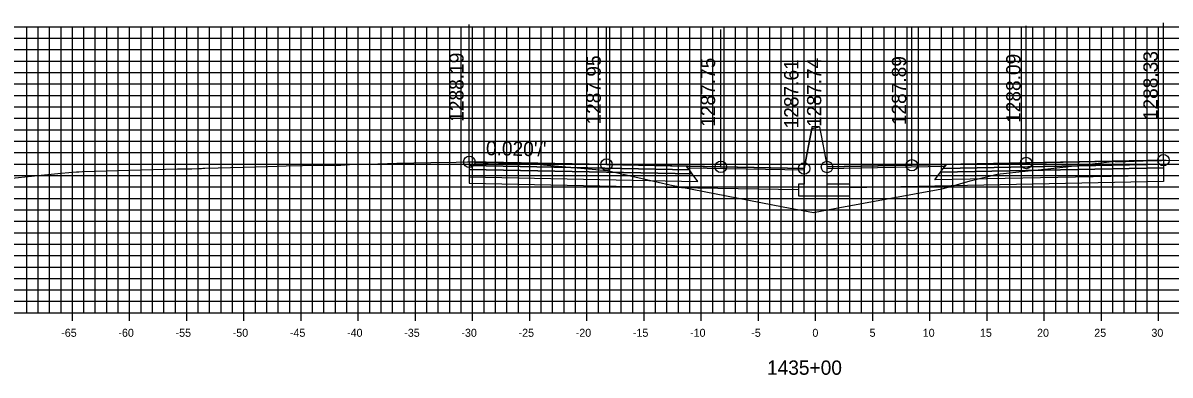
# Model space of a CAD drawing. Extents: x 674939 to 678919, y 750652 to 765176.
# Drawn here: x 678679.2 to 678779.5, y 758627.1 to 758657.9 of the extents above; entities that cross this region are included whole.
import ezdxf

# ---------------------------------------------------------------- set-up
doc = ezdxf.new("R2010")
doc.units = 0
for name, color, linetype in [('R_Alt Surface', 7, 'Continuous'), ('R_Axis', 7, 'Continuous'), ('R_Axis Annot', 7, 'Continuous'), ('R_Exist Surface', 7, 'Continuous'), ('R_Fin Surface', 7, 'Continuous'), ('R_Grid', 7, 'Continuous'), ('R_No Plot', 7, 'Continuous'), ('R_Proposed Road', 7, 'Continuous'), ('R_Xsect Elev', 7, 'Continuous'), ('R_Xsect Slope', 7, 'Continuous')]:
    doc.layers.add(name, color=color, linetype=linetype)

msp = doc.modelspace()

# ---------------------------------------------------------------- linework, layer by layer
for points in [[(678748.2, 758648.66), (678747.53, 758645.16)], [(678748.86, 758648.79), (678748.86, 758648.79), (678748.2, 758648.79), (678748.2, 758648.66)], [(678748.86, 758648.79), (678749.53, 758645.29)]]:
    msp.add_lwpolyline(points)
at = {"layer": 'R_Alt Surface'}
for points in [[(678778.95, 758645.55), (678778.95, 758645.22), (678759.45, 758644.83), (678759.7, 758645.16)], [(678718.24, 758645.41), (678718.24, 758645.08), (678737.74, 758644.69), (678737.49, 758645.03)], [(678718.24, 758645.08), (678718.24, 758644.42), (678738.24, 758644.02), (678737.74, 758644.69)], [(678778.95, 758645.22), (678778.95, 758644.56), (678758.95, 758644.16), (678759.45, 758644.83)]]:
    msp.add_lwpolyline(points, close=True, dxfattribs=at)
for points in [[(678778.95, 758644.56), (678778.95, 758644.02), (678758.95, 758643.62), (678751.53, 758643.47)], [(678718.24, 758644.42), (678718.24, 758643.88), (678738.24, 758643.48), (678747.03, 758643.31)]]:
    msp.add_lwpolyline(points, dxfattribs=at)
at = {"layer": 'R_Axis'}
for p, q in [((678598.53, 758632.55), (678898.53, 758632.55)), ((678683.53, 758631.85), (678683.53, 758633.25)), ((678688.53, 758631.85), (678688.53, 758633.25)), ((678693.53, 758631.85), (678693.53, 758633.25)), ((678698.53, 758631.85), (678698.53, 758633.25)), ((678703.53, 758631.85), (678703.53, 758633.25)), ((678708.53, 758631.85), (678708.53, 758633.25)), ((678713.53, 758631.85), (678713.53, 758633.25)), ((678718.53, 758631.85), (678718.53, 758633.25)), ((678723.53, 758631.85), (678723.53, 758633.25)), ((678728.53, 758631.85), (678728.53, 758633.25)), ((678733.53, 758631.85), (678733.53, 758633.25)), ((678738.53, 758631.85), (678738.53, 758633.25)), ((678743.53, 758631.85), (678743.53, 758633.25)), ((678748.53, 758631.85), (678748.53, 758633.25)), ((678753.53, 758631.85), (678753.53, 758633.25)), ((678758.53, 758631.85), (678758.53, 758633.25)), ((678763.53, 758631.85), (678763.53, 758633.25)), ((678768.53, 758631.85), (678768.53, 758633.25)), ((678773.53, 758631.85), (678773.53, 758633.25)), ((678778.53, 758631.85), (678778.53, 758633.25))]:
    msp.add_line(p, q, dxfattribs=at)
at = {"layer": 'R_Exist Surface'}
msp.add_lwpolyline([(678677.37, 758644.22), (678680.78, 758644.58), (678682.54, 758644.74), (678683.89, 758644.88), (678683.97, 758644.87), (678684.1, 758644.87), (678684.4, 758644.89), (678687.51, 758644.99), (678689.55, 758645.05), (678691.66, 758645.1), (678692.73, 758645.12), (678693.97, 758645.14), (678694.5, 758645.15), (678694.82, 758645.17), (678694.94, 758645.18), (678695.11, 758645.19), (678696.28, 758645.23), (678700.63, 758645.34), (678702.22, 758645.38), (678703.66, 758645.41), (678706.15, 758645.45), (678706.38, 758645.45), (678706.62, 758645.44), (678707, 758645.46), (678707.75, 758645.51), (678709.41, 758645.55), (678711.9, 758645.61), (678714.88, 758645.68), (678717.08, 758645.72), (678718.07, 758645.74), (678718.23, 758645.74), (678718.24, 758645.74), (678718.31, 758645.75), (678718.55, 758645.73), (678718.7, 758645.71), (678718.82, 758645.68), (678719.45, 758645.66), (678719.9, 758645.66), (678720.02, 758645.68), (678720.18, 758645.68), (678721.42, 758645.62), (678722.18, 758645.59), (678722.42, 758645.57), (678722.58, 758645.61), (678722.83, 758645.66), (678722.84, 758645.67), (678724.74, 758645.48), (678727.01, 758645.28), (678730.29, 758644.99), (678734.75, 758643.95), (678735.78, 758643.72), (678745.7, 758641.81), (678748.34, 758641.32), (678750.34, 758641.68), (678759.56, 758643.37), (678760.23, 758643.56), (678762.04, 758644.08), (678764.42, 758644.66), (678767.12, 758644.96), (678768.57, 758645.11), (678772.76, 758645.58), (678774.71, 758645.79), (678774.74, 758645.78), (678774.79, 758645.78), (678775.27, 758645.76), (678775.66, 758645.78), (678777.11, 758645.83), (678777.19, 758645.83), (678778.48, 758645.85), (678778.71, 758645.86), (678778.79, 758645.86), (678778.95, 758645.88), (678779.11, 758645.89), (678779.19, 758645.89), (678784.98, 758645.82)], dxfattribs=at)
at = {"layer": 'R_Fin Surface'}
for points in [[(678718.24, 758645.74), (678730.24, 758645.5), (678737.24, 758645.36), (678740.24, 758645.3), (678747.53, 758645.16), (678748.2, 758648.66), (678748.86, 758648.79), (678749.53, 758645.29), (678756.95, 758645.44), (678759.95, 758645.5), (678766.95, 758645.64), (678778.95, 758645.88)], [(678747.53, 758645.16), (678740.24, 758645.3), (678730.24, 758645.5), (678718.24, 758645.74)], [(678778.95, 758645.88), (678766.95, 758645.64), (678756.95, 758645.44), (678749.53, 758645.29)]]:
    msp.add_lwpolyline(points, dxfattribs=at)
for points in [[(678718.24, 758645.74), (678718.24, 758645.41), (678737.49, 758645.03), (678737.24, 758645.36)], [(678778.95, 758645.88), (678778.95, 758645.55), (678759.7, 758645.16), (678759.95, 758645.5)], [(678737.24, 758645.36), (678747.53, 758645.16), (678747.54, 758645), (678737.36, 758645.2)], [(678759.83, 758645.34), (678749.53, 758645.13), (678749.53, 758645.29), (678759.95, 758645.5)]]:
    msp.add_lwpolyline(points, close=True, dxfattribs=at)
at = {"layer": 'R_Grid'}
for p, q in [((678598.53, 758657.55), (678898.53, 758657.55)), ((678598.53, 758656.55), (678898.53, 758656.55)), ((678679.53, 758632.55), (678679.53, 758657.55)), ((678680.53, 758632.55), (678680.53, 758657.55)), ((678681.53, 758632.55), (678681.53, 758657.55)), ((678682.53, 758632.55), (678682.53, 758657.55)), ((678683.53, 758632.55), (678683.53, 758657.55)), ((678684.53, 758632.55), (678684.53, 758657.55)), ((678685.53, 758632.55), (678685.53, 758657.55)), ((678686.53, 758632.55), (678686.53, 758657.55)), ((678687.53, 758632.55), (678687.53, 758657.55)), ((678688.53, 758632.55), (678688.53, 758657.55)), ((678689.53, 758632.55), (678689.53, 758657.55)), ((678690.53, 758632.55), (678690.53, 758657.55)), ((678691.53, 758632.55), (678691.53, 758657.55)), ((678692.53, 758632.55), (678692.53, 758657.55)), ((678693.53, 758632.55), (678693.53, 758657.55)), ((678694.53, 758632.55), (678694.53, 758657.55)), ((678695.53, 758632.55), (678695.53, 758657.55)), ((678696.53, 758632.55), (678696.53, 758657.55)), ((678697.53, 758632.55), (678697.53, 758657.55)), ((678698.53, 758632.55), (678698.53, 758657.55)), ((678699.53, 758632.55), (678699.53, 758657.55)), ((678700.53, 758632.55), (678700.53, 758657.55)), ((678701.53, 758632.55), (678701.53, 758657.55)), ((678702.53, 758632.55), (678702.53, 758657.55)), ((678703.53, 758632.55), (678703.53, 758657.55)), ((678704.53, 758632.55), (678704.53, 758657.55)), ((678705.53, 758632.55), (678705.53, 758657.55)), ((678706.53, 758632.55), (678706.53, 758657.55)), ((678707.53, 758632.55), (678707.53, 758657.55)), ((678708.53, 758632.55), (678708.53, 758657.55)), ((678709.53, 758632.55), (678709.53, 758657.55)), ((678710.53, 758632.55), (678710.53, 758657.55)), ((678711.53, 758632.55), (678711.53, 758657.55)), ((678712.53, 758632.55), (678712.53, 758657.55)), ((678713.53, 758632.55), (678713.53, 758657.55)), ((678714.53, 758632.55), (678714.53, 758657.55)), ((678715.53, 758632.55), (678715.53, 758657.55)), ((678716.53, 758632.55), (678716.53, 758657.55)), ((678717.53, 758632.55), (678717.53, 758657.55)), ((678718.53, 758632.55), (678718.53, 758657.55)), ((678719.53, 758632.55), (678719.53, 758657.55)), ((678720.53, 758632.55), (678720.53, 758657.55)), ((678721.53, 758632.55), (678721.53, 758657.55)), ((678722.53, 758632.55), (678722.53, 758657.55)), ((678723.53, 758632.55), (678723.53, 758657.55)), ((678724.53, 758632.55), (678724.53, 758657.55)), ((678725.53, 758632.55), (678725.53, 758657.55)), ((678726.53, 758632.55), (678726.53, 758657.55)), ((678727.53, 758632.55), (678727.53, 758657.55)), ((678728.53, 758632.55), (678728.53, 758657.55)), ((678729.53, 758632.55), (678729.53, 758657.55)), ((678730.53, 758632.55), (678730.53, 758657.55)), ((678731.53, 758632.55), (678731.53, 758657.55)), ((678732.53, 758632.55), (678732.53, 758657.55)), ((678733.53, 758632.55), (678733.53, 758657.55)), ((678734.53, 758632.55), (678734.53, 758657.55)), ((678735.53, 758632.55), (678735.53, 758657.55)), ((678736.53, 758632.55), (678736.53, 758657.55)), ((678737.53, 758632.55), (678737.53, 758657.55)), ((678738.53, 758632.55), (678738.53, 758657.55)), ((678739.53, 758632.55), (678739.53, 758657.55)), ((678740.53, 758632.55), (678740.53, 758657.55)), ((678741.53, 758632.55), (678741.53, 758657.55)), ((678742.53, 758632.55), (678742.53, 758657.55)), ((678743.53, 758632.55), (678743.53, 758657.55)), ((678744.53, 758632.55), (678744.53, 758657.55)), ((678745.53, 758632.55), (678745.53, 758657.55)), ((678746.53, 758632.55), (678746.53, 758657.55)), ((678747.53, 758632.55), (678747.53, 758657.55)), ((678748.53, 758632.55), (678748.53, 758657.55)), ((678749.53, 758632.55), (678749.53, 758657.55)), ((678750.53, 758632.55), (678750.53, 758657.55)), ((678751.53, 758632.55), (678751.53, 758657.55)), ((678752.53, 758632.55), (678752.53, 758657.55)), ((678753.53, 758632.55), (678753.53, 758657.55)), ((678754.53, 758632.55), (678754.53, 758657.55)), ((678755.53, 758632.55), (678755.53, 758657.55)), ((678756.53, 758632.55), (678756.53, 758657.55)), ((678757.53, 758632.55), (678757.53, 758657.55)), ((678758.53, 758632.55), (678758.53, 758657.55)), ((678759.53, 758632.55), (678759.53, 758657.55)), ((678760.53, 758632.55), (678760.53, 758657.55)), ((678761.53, 758632.55), (678761.53, 758657.55)), ((678762.53, 758632.55), (678762.53, 758657.55)), ((678763.53, 758632.55), (678763.53, 758657.55)), ((678764.53, 758632.55), (678764.53, 758657.55)), ((678765.53, 758632.55), (678765.53, 758657.55)), ((678766.53, 758632.55), (678766.53, 758657.55)), ((678767.53, 758632.55), (678767.53, 758657.55)), ((678768.53, 758632.55), (678768.53, 758657.55)), ((678769.53, 758632.55), (678769.53, 758657.55)), ((678770.53, 758632.55), (678770.53, 758657.55)), ((678771.53, 758632.55), (678771.53, 758657.55)), ((678772.53, 758632.55), (678772.53, 758657.55)), ((678773.53, 758632.55), (678773.53, 758657.55)), ((678774.53, 758632.55), (678774.53, 758657.55)), ((678775.53, 758632.55), (678775.53, 758657.55)), ((678776.53, 758632.55), (678776.53, 758657.55)), ((678777.53, 758632.55), (678777.53, 758657.55)), ((678778.53, 758632.55), (678778.53, 758657.55)), ((678598.53, 758655.55), (678898.53, 758655.55)), ((678598.53, 758654.55), (678898.53, 758654.55)), ((678598.53, 758653.55), (678898.53, 758653.55)), ((678598.53, 758652.55), (678898.53, 758652.55)), ((678598.53, 758651.55), (678898.53, 758651.55)), ((678598.53, 758650.55), (678898.53, 758650.55)), ((678598.53, 758649.55), (678898.53, 758649.55)), ((678598.53, 758648.55), (678898.53, 758648.55)), ((678598.53, 758647.55), (678898.53, 758647.55)), ((678598.53, 758646.55), (678898.53, 758646.55)), ((678598.53, 758645.55), (678898.53, 758645.55)), ((678598.53, 758644.55), (678898.53, 758644.55)), ((678598.53, 758643.55), (678898.53, 758643.55)), ((678598.53, 758642.55), (678898.53, 758642.55)), ((678598.53, 758641.55), (678898.53, 758641.55)), ((678598.53, 758640.55), (678898.53, 758640.55)), ((678598.53, 758639.55), (678898.53, 758639.55)), ((678598.53, 758638.55), (678898.53, 758638.55)), ((678598.53, 758637.55), (678898.53, 758637.55)), ((678598.53, 758636.55), (678898.53, 758636.55)), ((678598.53, 758635.55), (678898.53, 758635.55)), ((678598.53, 758634.55), (678898.53, 758634.55)), ((678598.53, 758633.55), (678898.53, 758633.55)), ((678598.53, 758632.55), (678898.53, 758632.55))]:
    msp.add_line(p, q, dxfattribs=at)
at = {"layer": 'R_No Plot'}
for centre in [(678718.24, 758645.74), (678730.24, 758645.5), (678740.24, 758645.3), (678747.53, 758645.16), (678749.53, 758645.29), (678756.95, 758645.44), (678766.95, 758645.64), (678778.95, 758645.88)]:
    msp.add_circle(centre, 0.5, dxfattribs=at)
at = {"layer": 'R_Proposed Road'}
msp.add_lwpolyline([(678747.53, 758645.16), (678747.53, 758643.78), (678747.03, 758643.78), (678747.03, 758642.78), (678751.53, 758642.78), (678751.53, 758643.78), (678749.53, 758643.78), (678749.53, 758645.29)], dxfattribs=at)
at = {"layer": 'R_Xsect Elev'}
for p, q in [((678718.24, 758645.74), (678718.24, 758657.74)), ((678766.95, 758645.64), (678766.95, 758657.64)), ((678778.95, 758645.88), (678778.95, 758657.88)), ((678730.24, 758645.5), (678730.24, 758657.5)), ((678740.24, 758645.3), (678740.24, 758657.3)), ((678747.53, 758645.16), (678747.53, 758657.16)), ((678749.53, 758645.29), (678749.53, 758657.29)), ((678756.95, 758645.44), (678756.95, 758657.44))]:
    msp.add_line(p, q, dxfattribs=at)

# ---------------------------------------------------------------- texts
at = {"layer": 'R_Axis Annot'}
for s, height, p in [('-65', 0.7, (678682.55, 758630.45)), ('-60', 0.7, (678687.55, 758630.45)), ('-55', 0.7, (678692.55, 758630.45)), ('-50', 0.7, (678697.55, 758630.45)), ('-45', 0.7, (678702.55, 758630.45)), ('-40', 0.7, (678707.55, 758630.45)), ('-35', 0.7, (678712.55, 758630.45)), ('-30', 0.7, (678717.55, 758630.45)), ('-25', 0.7, (678722.55, 758630.45)), ('-20', 0.7, (678727.55, 758630.45)), ('-15', 0.7, (678732.55, 758630.45)), ('-10', 0.7, (678737.55, 758630.45)), ('-5', 0.7, (678742.9, 758630.45)), ('0', 0.7, (678748.25, 758630.45)), ('5', 0.7, (678753.25, 758630.45)), ('10', 0.7, (678757.9, 758630.45)), ('15', 0.7, (678762.9, 758630.45)), ('20', 0.7, (678767.9, 758630.45)), ('25', 0.7, (678772.9, 758630.45)), ('30', 0.7, (678777.9, 758630.45)), ('1435+00', 1.25, (678744.28, 758627.13))]:
    msp.add_text(s, height=height, dxfattribs=at).set_placement(p)
at = {"layer": 'R_Xsect Elev'}
for s, p in [('1288.19', (678717.74, 758649.24)), ('1287.95', (678729.74, 758649)), ('1287.75', (678739.74, 758648.8)), ('1287.61', (678747.03, 758648.66)), ('1287.74', (678749.03, 758648.79)), ('1287.89', (678756.45, 758648.94)), ('1288.09', (678766.45, 758649.14)), ('1288.33', (678778.45, 758649.38))]:
    msp.add_text(s, height=1.25, rotation=90, dxfattribs=at).set_placement(p)
at = {"layer": 'R_Xsect Slope'}
msp.add_text("0.020'/'", height=1.25, rotation=358.8542, dxfattribs=at).set_placement((678719.69, 758646.32))

doc.saveas('drawing.dxf')
